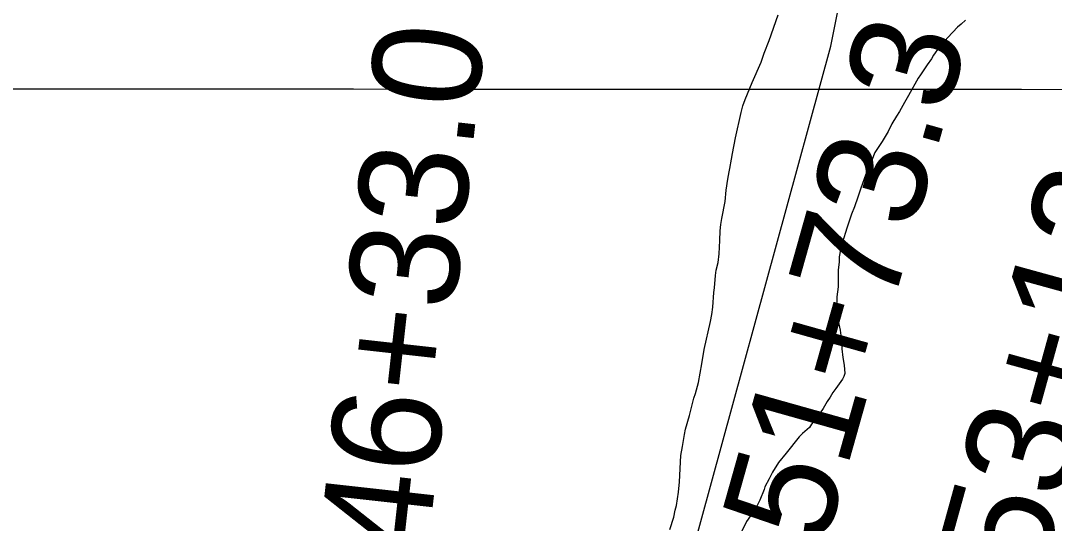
# Model space of a CAD drawing. Extents: x 3245246 to 3283090, y 806824 to 832173.
# Drawn here: x 3262284 to 3263233, y 817867 to 818329 of the extents above; entities that cross this region are included whole.
import ezdxf

# ---------------------------------------------------------------- set-up
doc = ezdxf.new("R2010")
doc.units = 0
for name, color, linetype in [('V-GRID-MAJR', 7, 'Continuous'), ('V-SITE-VEGE', 7, 'Continuous'), ('V-SURV-IDEN', 7, 'Continuous'), ('V-TOPO-SHOR', 7, 'Continuous')]:
    doc.layers.add(name, color=color, linetype=linetype)

msp = doc.modelspace()

# ---------------------------------------------------------------- linework, layer by layer
at = {"layer": 'V-GRID-MAJR'}
msp.add_spline([(3249418.19, 818275.5), (3254654.04, 818271.31), (3259889.9, 818267.89), (3265125.76, 818265.22), (3270361.62, 818263.32), (3275597.48, 818262.18), (3280833.33, 818261.79)], degree=3, dxfattribs=at)
at = {"layer": 'V-SITE-VEGE'}
for p, q in [((3262971.41, 818310.97), (3262979.76, 818334.64)), ((3263147.8, 818325.87), (3263144.55, 818323.16)), ((3263151.86, 818329.6), (3263147.8, 818325.87)), ((3263144.55, 818323.16), (3263135.43, 818313.83)), ((3262966.83, 818299.23), (3262971.41, 818310.97)), ((3263135.43, 818313.83), (3263127.74, 818304.72)), ((3262964.05, 818291.2), (3262966.83, 818299.23)), ((3263122.49, 818297.49), (3263120.47, 818294.19)), ((3263127.74, 818304.72), (3263122.49, 818297.49)), ((3262955.85, 818272.24), (3262964.05, 818291.2)), ((3263116.64, 818288.6), (3263110.39, 818279.51)), ((3263120.47, 818294.19), (3263116.64, 818288.6)), ((3263110.39, 818279.51), (3263108.37, 818276.21)), ((3262949.46, 818256.79), (3262955.85, 818272.24)), ((3263108.37, 818276.21), (3263099.32, 818260.32)), ((3263099.32, 818260.32), (3263095.7, 818254.12)), ((3262945.7, 818244.85), (3262947.28, 818250.82)), ((3262947.28, 818250.82), (3262949.46, 818256.79)), ((3263095.7, 818254.12), (3263091.08, 818245.87)), ((3262940.63, 818221.63), (3262945.7, 818244.85)), ((3263088.26, 818241.33), (3263084.23, 818234.31)), ((3263091.08, 818245.87), (3263088.26, 818241.33)), ((3263084.23, 818234.31), (3263080.62, 818227.3)), ((3262937.72, 818207.24), (3262940.63, 818221.63)), ((3263080.62, 818227.3), (3263075.39, 818218.01)), ((3263075.39, 818218.01), (3263068.53, 818208.09)), ((3262935.41, 818193.27), (3262936.75, 818201.9)), ((3262936.75, 818201.9), (3262937.72, 818207.24)), ((3263068.53, 818208.09), (3263062.95, 818194.08)), ((3262934.63, 818190.18), (3262935.41, 818193.27)), ((3263062.95, 818194.08), (3263059.95, 818187.29)), ((3262931.94, 818173.34), (3262933.47, 818183.41)), ((3262933.47, 818183.41), (3262934.63, 818190.18)), ((3263059.95, 818187.29), (3263055.78, 818175.14)), ((3262931.04, 818163.08), (3262931.94, 818173.34)), ((3263055.78, 818175.14), (3263052.79, 818167.11)), ((3263052.79, 818167.11), (3263049.82, 818158.05)), ((3262928.13, 818147.46), (3262931.04, 818163.08)), ((3263049.82, 818158.05), (3263047.02, 818151.46)), ((3262927.17, 818141.91), (3262928.13, 818147.46)), ((3263047.02, 818151.46), (3263042.86, 818138.49)), ((3262926.11, 818127.14), (3262926.42, 818135.96)), ((3262926.42, 818135.96), (3262927.17, 818141.91)), ((3263042.86, 818138.49), (3263038.7, 818125.53)), ((3262925.43, 818114.82), (3262926.11, 818127.14)), ((3263038.7, 818125.53), (3263036.93, 818118.74)), ((3263036.93, 818118.74), (3263035.78, 818112.17)), ((3262922.93, 818099.83), (3262924.49, 818106.82)), ((3262924.49, 818106.82), (3262925.43, 818114.82)), ((3263035.63, 818107.24), (3263034.89, 818100.06)), ((3263035.78, 818112.17), (3263035.63, 818107.24)), ((3262922.16, 818094.9), (3262922.93, 818099.83)), ((3263034.89, 818100.06), (3263034.74, 818095.34)), ((3262921.26, 818083.82), (3262922.16, 818094.9)), ((3263034.74, 818095.34), (3263034.86, 818084.47)), ((3262919.62, 818065.75), (3262920.7, 818079.5)), ((3262920.7, 818079.5), (3262921.26, 818083.82)), ((3263034.86, 818084.47), (3263033.73, 818075.44)), ((3263033.73, 818075.44), (3263033.23, 818064.77)), ((3262917.51, 818052.81), (3262918.67, 818059.18)), ((3262918.67, 818059.18), (3262919.62, 818065.75)), ((3263033.23, 818064.77), (3263033.49, 818059.85)), ((3263033.49, 818059.85), (3263033.93, 818057.19)), ((3262911.85, 818026.91), (3262917.51, 818052.81)), ((3263033.93, 818057.19), (3263036.74, 818044.71)), ((3263036.74, 818044.71), (3263037.41, 818039.8)), ((3263037.41, 818039.8), (3263037.89, 818033.86)), ((3263037.89, 818033.86), (3263038.16, 818027.71)), ((3262909.74, 818013.96), (3262911.85, 818026.91)), ((3263038.16, 818027.71), (3263039.07, 818019.52)), ((3262906.66, 817996.71), (3262909.74, 818013.96)), ((3263039.07, 818019.52), (3263040.38, 818012.56)), ((3263040.38, 818012.56), (3263040.88, 818004.98)), ((3263040.08, 818002.1), (3263038.68, 817999.62)), ((3263040.88, 818004.98), (3263040.08, 818002.1)), ((3262903.69, 817986.42), (3262906.66, 817996.71)), ((3263038.68, 817999.62), (3263032.62, 817991.15)), ((3262902.31, 817982.3), (3262903.69, 817986.42)), ((3263027.38, 817983.09), (3263024.76, 817979.17)), ((3263030, 817987.43), (3263027.38, 817983.09)), ((3263032.62, 817991.15), (3263030, 817987.43)), ((3262898.38, 817966.26), (3262902.31, 817982.3)), ((3263024.76, 817979.17), (3263021.14, 817972.77)), ((3262894.63, 817953.71), (3262898.38, 817966.26)), ((3263015.49, 817964.91), (3263010.44, 817958.29)), ((3263021.14, 817972.77), (3263015.49, 817964.91)), ((3263008.42, 817955.19), (3263006.39, 817953.32)), ((3263010.44, 817958.29), (3263008.42, 817955.19)), ((3262891.73, 817937.89), (3262893.66, 817948.98)), ((3262893.66, 817948.98), (3262894.63, 817953.71)), ((3262999.08, 817946.68), (3262986.95, 817931.58)), ((3263002.12, 817949.79), (3262999.08, 817946.68)), ((3263006.39, 817953.32), (3263002.12, 817949.79)), ((3262890.39, 817929.67), (3262891.73, 817937.89)), ((3262889.23, 817905.47), (3262890.39, 817929.67)), ((3262986.95, 817931.58), (3262980.07, 817923.29)), ((3262980.07, 817923.29), (3262974.43, 817914.21)), ((3262971.42, 817908.23), (3262967.61, 817900.81)), ((3262974.43, 817914.21), (3262971.42, 817908.23)), ((3262888.1, 817896.02), (3262889.23, 817905.47)), ((3262966.82, 817898.34), (3262962.83, 817888.45)), ((3262967.61, 817900.81), (3262966.82, 817898.34)), ((3262886.39, 817883.7), (3262888.1, 817896.02)), ((3262962.83, 817888.45), (3262959.41, 817881.85)), ((3262883.85, 817873), (3262885.21, 817879.38)), ((3262885.21, 817879.38), (3262886.39, 817883.7)), ((3262957.4, 817878.55), (3262954.38, 817874)), ((3262959.41, 817881.85), (3262957.4, 817878.55)), ((3262880.29, 817861.48), (3262883.85, 817873)), ((3262954.38, 817874), (3262950.75, 817868.83)), ((3262950.75, 817868.83), (3262946.33, 817860.17))]:
    msp.add_line(p, q, dxfattribs=at)
at = {"layer": 'V-TOPO-SHOR'}
msp.add_lwpolyline([(3264521.67, 817043.38), (3262828.44, 817575.4), (3263027.99, 818305.83), (3263044.63, 818388.83)], dxfattribs=at)

# ---------------------------------------------------------------- texts
at = {"layer": 'V-SURV-IDEN'}
for s, rotation, p in [('2151+73.3', 74.28518, (3262982.2, 817701.16)), ('2146+33.0', 83.66194, (3262640.88, 817688.05)), ('2153+13.3', 74.58416, (3263181.81, 817671.8))]:
    msp.add_text(s, height=100, rotation=rotation, dxfattribs=at).set_placement(p)

doc.saveas('drawing.dxf')
